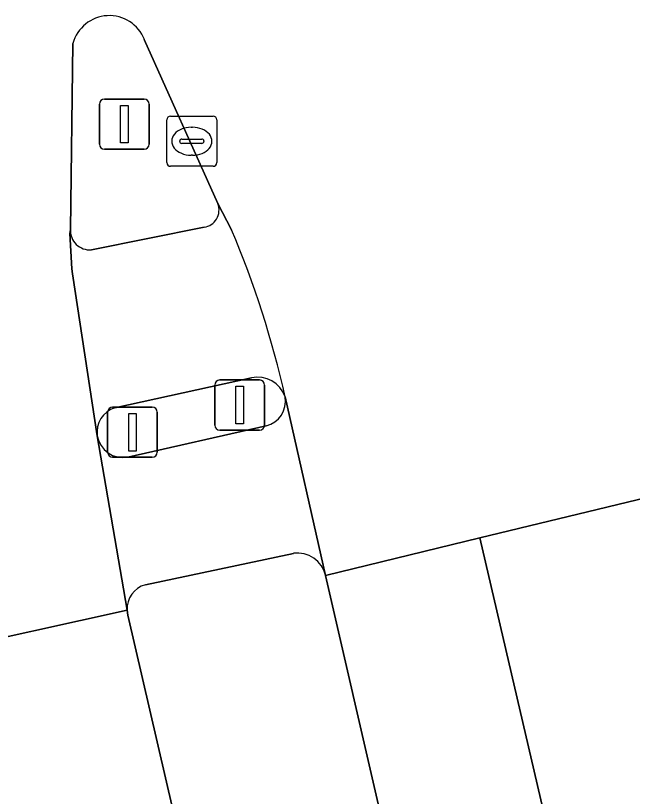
# Model space of a CAD drawing. Extents: x 156412 to 157779, y 382335 to 383768.
# Drawn here: x 156973.27 to 156985.57, y 382951.73 to 382967.3 of the extents above; entities that cross this region are included whole.
import ezdxf

# ---------------------------------------------------------------- set-up
doc = ezdxf.new("R2010")
doc.units = 0
for name, color, linetype in [('IMGEO_Berm_groen', 7, 'Continuous'), ('IMGEO_Fietspad_open', 7, 'Continuous'), ('IMGEO_Kolk', 7, 'Continuous'), ('IMGEO_Lichtmast', 7, 'Continuous'), ('IMGEO_Portaal', 7, 'Continuous'), ('IMGEO_Rijbaan_regionaal_gesloten', 7, 'Continuous'), ('IMGEO_Verkeerseiland_open', 7, 'Continuous'), ('IMGEO_Verkeersregelinstallatiepaal', 7, 'Continuous'), ('IMGEO_Voetpad_open', 7, 'Continuous')]:
    doc.layers.add(name, color=color, linetype=linetype)

msp = doc.modelspace()

# ---------------------------------------------------------------- linework, layer by layer
at = {"layer": 'IMGEO_Berm_groen'}
for points in [[(156978.809, 382956.577), (156975.856, 382955.951)], [(156975.491, 382955.442), (156975.509, 382955.343), (156978.782, 382941.184), (156984.942, 382932.323), (156979.448, 382956.138)]]:
    msp.add_lwpolyline(points, dxfattribs=at)
for centre, radius, start, end in [((156978.89, 382956.01), 0.573, 12.9364, 98.0846), ((156975.99, 382955.47), 0.5, 105.5447, 183.1672)]:
    msp.add_arc(centre, radius, start, end, dxfattribs=at)
at = {"layer": 'IMGEO_Fietspad_open'}
for points in [[(156977.575, 382963.032), (156977.298, 382963.556)], [(156974.36, 382963.037), (156974.347, 382962.959), (156974.39, 382962.254), (156974.404, 382962.154), (156974.897, 382958.92)], [(156977.03, 382963.085), (156974.779, 382962.633)], [(156975.248, 382959.48), (156977.97, 382960.081)]]:
    msp.add_lwpolyline(points, dxfattribs=at)
for centre, radius, start, end in [((156976.985, 382963.423), 0.34, 328.5444, 22.9692), ((156976.984, 382963.422), 0.341, 277.8234, 328.7979), ((156974.748, 382963.02), 0.389, 177.5344, 274.5539), ((156959.505, 382955.4), 19.616, 12.6577, 22.8978), ((156978.086, 382959.501), 0.592, 19.4537, 101.3315), ((156975.402, 382958.993), 0.511, 107.586, 188.2562)]:
    msp.add_arc(centre, radius, start, end, dxfattribs=at)
at = {"layer": 'IMGEO_Kolk'}
for p, q in [((156976.357, 382965.298), (156977.209, 382965.298)), ((156976.282, 382964.372), (156976.282, 382965.224)), ((156977.283, 382965.224), (156977.283, 382964.372)), ((156976.77, 382965.078), (156976.795, 382965.078)), ((156976.584, 382964.841), (156976.982, 382964.841)), ((156976.541, 382964.792), (156976.541, 382964.804)), ((156976.979, 382964.755), (156976.581, 382964.755)), ((156977.025, 382964.804), (156977.025, 382964.792)), ((156976.793, 382964.518), (156976.768, 382964.518)), ((156977.209, 382964.298), (156976.357, 382964.298))]:
    msp.add_line(p, q, dxfattribs=at)
for points in [[(156976.357, 382965.298), (156977.209, 382965.298)], [(156976.282, 382964.372), (156976.282, 382965.224)], [(156977.283, 382965.224), (156977.283, 382964.372)], [(156977.209, 382964.298), (156976.357, 382964.298)]]:
    msp.add_lwpolyline(points, dxfattribs=at)
for centre, radius, start, end in [((156976.359, 382965.222), 0.0765, 91.552, 178.448), ((156976.359, 382965.222), 0.0765, 91.552, 178.448), ((156977.207, 382965.222), 0.0765, 1.552, 88.448), ((156977.207, 382965.222), 0.0765, 1.552, 88.448), ((156976.581, 382964.801), 0.0403, 85.8775, 175.7526), ((156976.986, 382964.803), 0.0386, 1.7309, 96.639), ((156976.578, 382964.791), 0.0366, 178.938, 274.7102), ((156976.982, 382964.798), 0.043, 264.8664, 352.4533), ((156976.359, 382964.374), 0.0765, 181.552, 268.448), ((156976.359, 382964.374), 0.0765, 181.552, 268.448), ((156977.207, 382964.374), 0.0765, 271.552, 358.448), ((156977.207, 382964.374), 0.0765, 271.552, 358.448)]:
    msp.add_arc(centre, radius, start, end, dxfattribs=at)
for centre, major_axis, ratio, start_param, end_param in [((156976.769, 382964.798), (-0.387, 0.002), 0.722429, 4.712389, 7.853982), ((156976.794, 382964.798), (-0.39, 0.002), 0.717154, 1.570796, 4.712389)]:
    msp.add_ellipse(centre, major_axis=major_axis, ratio=ratio, start_param=start_param, end_param=end_param, dxfattribs=at)
at = {"layer": 'IMGEO_Lichtmast'}
for p, q in [((156975.04, 382965.638), (156975.83, 382965.638)), ((156975.83, 382965.638), (156975.04, 382965.638)), ((156974.94, 382964.738), (156974.94, 382965.538)), ((156974.94, 382965.538), (156974.94, 382964.738)), ((156975.93, 382965.538), (156975.93, 382964.738)), ((156975.93, 382964.738), (156975.93, 382965.538)), ((156975.83, 382964.638), (156975.04, 382964.638)), ((156975.04, 382964.638), (156975.83, 382964.638))]:
    msp.add_line(p, q, dxfattribs=at)
msp.add_lwpolyline([(156975.36, 382965.513), (156975.51, 382965.513), (156975.51, 382964.763), (156975.36, 382964.763), (156975.36, 382965.513)], dxfattribs=at)
for centre, start, end in [((156975.04, 382965.538), 90, 180), ((156975.04, 382965.538), 90, 180), ((156975.83, 382965.538), 0, 90), ((156975.83, 382965.538), 360, 90), ((156975.04, 382964.738), 180, 270), ((156975.04, 382964.738), 180, 270), ((156975.83, 382964.738), 270, 0), ((156975.83, 382964.738), 270, 0)]:
    msp.add_arc(centre, 0.1, start, end, dxfattribs=at)
at = {"layer": 'IMGEO_Portaal'}
for p, q in [((156975.04, 382965.638), (156975.83, 382965.638)), ((156975.83, 382965.638), (156975.04, 382965.638)), ((156974.94, 382964.738), (156974.94, 382965.538)), ((156974.94, 382965.538), (156974.94, 382964.738)), ((156975.93, 382965.538), (156975.93, 382964.738)), ((156975.93, 382964.738), (156975.93, 382965.538)), ((156975.83, 382964.638), (156975.04, 382964.638)), ((156975.04, 382964.638), (156975.83, 382964.638))]:
    msp.add_line(p, q, dxfattribs=at)
msp.add_lwpolyline([(156975.36, 382965.513), (156975.51, 382965.513), (156975.51, 382964.763), (156975.36, 382964.763), (156975.36, 382965.513)], dxfattribs=at)
for centre, start, end in [((156975.04, 382965.538), 90, 180), ((156975.04, 382965.538), 90, 180), ((156975.83, 382965.538), 0, 90), ((156975.83, 382965.538), 360, 90), ((156975.04, 382964.738), 180, 270), ((156975.04, 382964.738), 180, 270), ((156975.83, 382964.738), 270, 0), ((156975.83, 382964.738), 270, 0)]:
    msp.add_arc(centre, 0.1, start, end, dxfattribs=at)
at = {"layer": 'IMGEO_Rijbaan_regionaal_gesloten'}
for points in [[(156967.851, 382953.884), (156967.914, 382953.773), (156971.703, 382954.608), (156975.491, 382955.442), (156974.897, 382958.92), (156974.404, 382962.154), (156974.39, 382962.254), (156974.347, 382962.959), (156974.36, 382963.037), (156974.41, 382966.749)], [(156975.835, 382966.828), (156977.298, 382963.556), (156977.575, 382963.032)], [(156978.644, 382959.698), (156979.448, 382956.138), (156982.528, 382956.885), (156985.857, 382957.693), (156988.854, 382958.421), (156988.126, 382961.88), (156988.102, 382962.018), (156987.617, 382965.289), (156987.652, 382966.254)], [(156985.857, 382957.693), (156982.528, 382956.885), (156986.882, 382938.183), (156990.491, 382922.681), (156992.153, 382916.291), (156993.063, 382913.629), (156994.504, 382909.67), (156995.357, 382907.328), (156996.964, 382903.73), (156998.728, 382900.205), (157000.633, 382896.755), (157002.68, 382893.387), (157004.828, 382890.083), (157007.18, 382886.92), (157009.627, 382883.831), (157012.214, 382880.858), (157014.908, 382878.06), (157017.808, 382875.371), (157020.723, 382872.793), (157026.786, 382867.71)], [(156982.528, 382956.885), (156979.448, 382956.138), (156984.942, 382932.323), (156987.497, 382921.126), (156987.958, 382919.189), (156988.704, 382916.025)], [(157026.786, 382867.71), (157020.723, 382872.793), (157017.808, 382875.371), (157014.908, 382878.06), (157012.214, 382880.858), (157009.627, 382883.831), (157007.18, 382886.92), (157004.828, 382890.083), (157002.68, 382893.387), (157000.633, 382896.755), (156998.728, 382900.205), (156996.964, 382903.73), (156995.357, 382907.328), (156994.504, 382909.67), (156993.063, 382913.629), (156992.153, 382916.291), (156990.491, 382922.681), (156986.882, 382938.183), (156982.528, 382956.885)], [(156978.782, 382941.184), (156975.509, 382955.343), (156975.491, 382955.442), (156971.703, 382954.608), (156974.563, 382944.839), (156977.939, 382930.341), (156981.738, 382914.026), (156983.759, 382905.876), (156984.778, 382902.066), (156986.045, 382898.331), (156987.542, 382894.682), (156989.243, 382891.043), (156991.108, 382887.606), (156993.19, 382884.173), (156995.385, 382880.96), (156997.855, 382877.785), (157000.491, 382874.849), (157003.289, 382872.069), (157006.198, 382869.403), (157009.183, 382866.824)]]:
    msp.add_lwpolyline(points, dxfattribs=at)
for centre, radius, start, end in [((156975.136, 382966.552), 0.752, 21.5068, 164.8395), ((156959.505, 382955.4), 19.616, 12.6577, 22.8978)]:
    msp.add_arc(centre, radius, start, end, dxfattribs=at)
at = {"layer": 'IMGEO_Verkeerseiland_open'}
for points in [[(156974.41, 382966.749), (156974.36, 382963.037)], [(156977.298, 382963.556), (156975.835, 382966.828)], [(156974.779, 382962.633), (156977.03, 382963.085)], [(156977.97, 382960.081), (156975.248, 382959.48)], [(156975.505, 382958.494), (156978.268, 382959.118)]]:
    msp.add_lwpolyline(points, dxfattribs=at)
for centre, radius, start, end in [((156975.136, 382966.552), 0.752, 21.5068, 164.8395), ((156976.985, 382963.423), 0.34, 328.5444, 22.9692), ((156976.984, 382963.422), 0.341, 277.8234, 328.7979), ((156974.748, 382963.02), 0.389, 177.5344, 274.5539), ((156978.086, 382959.501), 0.592, 19.4537, 101.3315), ((156978.14, 382959.613), 0.511, 284.5083, 9.5829), ((156975.402, 382958.993), 0.511, 107.586, 188.2562), ((156975.414, 382959.011), 0.525, 190, 279.9654)]:
    msp.add_arc(centre, radius, start, end, dxfattribs=at)
at = {"layer": 'IMGEO_Verkeersregelinstallatiepaal'}
for p, q in [((156977.342, 382960.035), (156978.132, 382960.035)), ((156978.132, 382960.035), (156977.342, 382960.035)), ((156977.242, 382959.135), (156977.242, 382959.935)), ((156977.242, 382959.935), (156977.242, 382959.135)), ((156978.232, 382959.935), (156978.232, 382959.135)), ((156978.232, 382959.135), (156978.232, 382959.935)), ((156975.103, 382958.593), (156975.103, 382959.393)), ((156975.103, 382959.393), (156975.103, 382958.593)), ((156975.203, 382959.493), (156975.993, 382959.493)), ((156975.993, 382959.493), (156975.203, 382959.493)), ((156976.093, 382959.393), (156976.093, 382958.593)), ((156976.093, 382958.593), (156976.093, 382959.393)), ((156978.132, 382959.035), (156977.342, 382959.035)), ((156977.342, 382959.035), (156978.132, 382959.035)), ((156975.993, 382958.493), (156975.203, 382958.493)), ((156975.203, 382958.493), (156975.993, 382958.493))]:
    msp.add_line(p, q, dxfattribs=at)
for points in [[(156977.662, 382959.91), (156977.812, 382959.91), (156977.812, 382959.16), (156977.662, 382959.16), (156977.662, 382959.91)], [(156975.523, 382959.368), (156975.673, 382959.368), (156975.673, 382958.618), (156975.523, 382958.618), (156975.523, 382959.368)]]:
    msp.add_lwpolyline(points, dxfattribs=at)
for centre, start, end in [((156977.342, 382959.935), 90, 180), ((156977.342, 382959.935), 90, 180), ((156978.132, 382959.935), 0, 90), ((156978.132, 382959.935), 360, 90), ((156975.203, 382959.393), 90, 180), ((156975.203, 382959.393), 90, 180), ((156975.993, 382959.393), 0, 90), ((156975.993, 382959.393), 360, 90), ((156977.342, 382959.135), 180, 270), ((156977.342, 382959.135), 180, 270), ((156978.132, 382959.135), 270, 0), ((156978.132, 382959.135), 270, 0), ((156975.203, 382958.593), 180, 270), ((156975.203, 382958.593), 180, 270), ((156975.993, 382958.593), 270, 0), ((156975.993, 382958.593), 270, 0)]:
    msp.add_arc(centre, 0.1, start, end, dxfattribs=at)
at = {"layer": 'IMGEO_Voetpad_open'}
for points in [[(156979.448, 382956.138), (156978.644, 382959.698)], [(156978.268, 382959.118), (156975.505, 382958.494)], [(156974.897, 382958.92), (156975.491, 382955.442)], [(156975.856, 382955.951), (156978.809, 382956.577)]]:
    msp.add_lwpolyline(points, dxfattribs=at)
for centre, radius, start, end in [((156978.14, 382959.613), 0.511, 284.5083, 9.5829), ((156975.414, 382959.011), 0.525, 190, 279.9654), ((156978.89, 382956.01), 0.573, 12.9364, 98.0846), ((156975.99, 382955.47), 0.5, 105.5447, 183.1672)]:
    msp.add_arc(centre, radius, start, end, dxfattribs=at)

doc.saveas('drawing.dxf')
